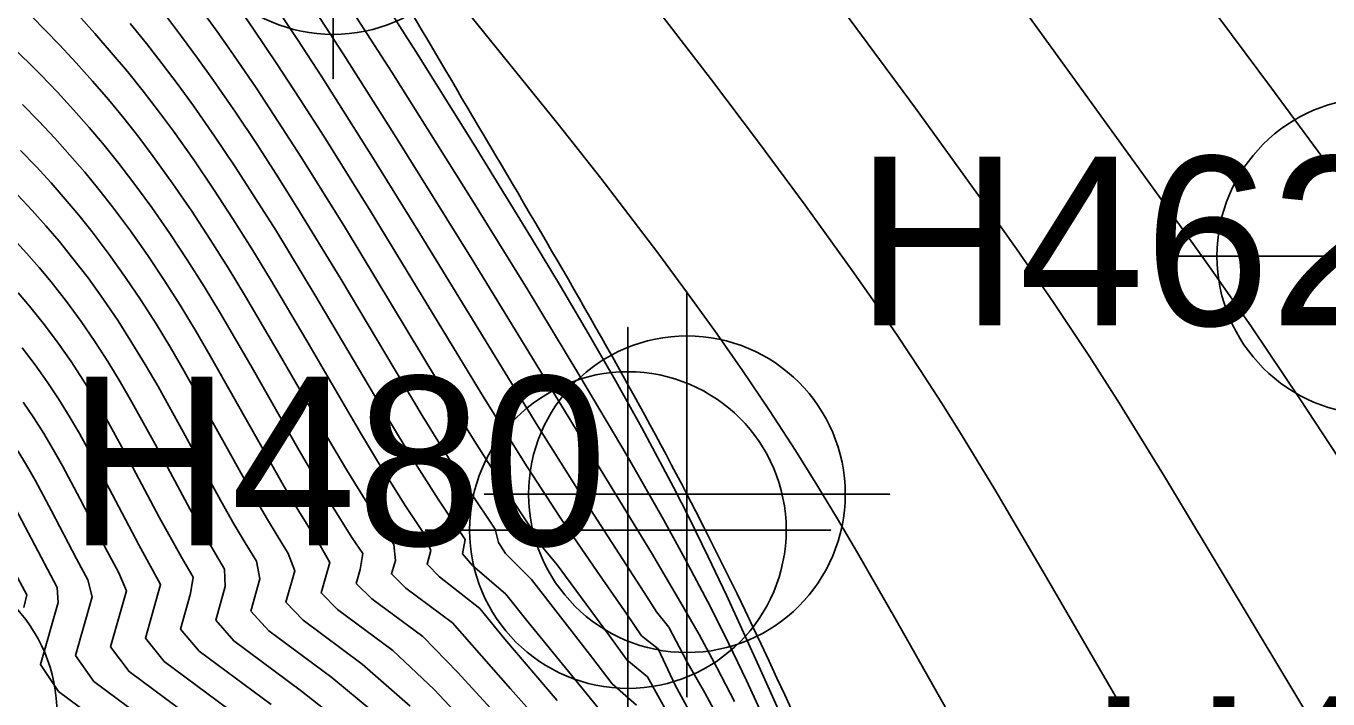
# Model space of a CAD drawing. Extents: x 2602990 to 2605851, y 618069 to 619180.
# Drawn here: x 2604062.27 to 2604081.55, y 618747.89 to 618757.85 of the extents above; entities that cross this region are included whole.
import ezdxf

# ---------------------------------------------------------------- set-up
doc = ezdxf.new("R2010")
doc.units = 0
for name, color, linetype in [('DTM Contours Major', 7, 'Continuous'), ('DTM Contours Minor', 7, 'Continuous'), ('Exist DTM Breakline Underwater', 7, 'Continuous'), ('Exist DTM Regular Point CELL', 7, 'Continuous'), ('Exist DTM Regular Point Cogo Number', 7, 'Continuous'), ('Exist DTM Regular Point Underwater CELL', 7, 'Continuous'), ('Exist DTM Regular Point Underwater Cogo Number', 7, 'Continuous'), ('Exist Structure Major Bridge WW Cogo Point CELL', 7, 'Continuous')]:
    doc.layers.add(name, color=color, linetype=linetype)

# ---------------------------------------------------------------- blocks, each defined once
blk = doc.blocks.new('EXIST DTM REGULAR POINT UNDERWATER')
at = {"layer": 'Exist DTM Regular Point Underwater CELL'}
blk.add_lwpolyline([(0, 0.06), (0, -0.06), (0, 0), (0.06, 0), (-0.06, 0)], dxfattribs=at)
blk.add_circle((0, 0), 0.04688, dxfattribs=at)
blk = doc.blocks.new('EXIST STRUCTURE MAJOR BRIDGE WW COGO POINT')
at = {"layer": 'Exist Structure Major Bridge WW Cogo Point CELL'}
blk.add_lwpolyline([(-0.06, 0), (0.06, 0), (0, 0), (0, 0.06), (0, -0.06)], dxfattribs=at)
blk.add_circle((0, 0), 0.04688, dxfattribs=at)
blk = doc.blocks.new('EXIST DTM REGULAR POINT')
at = {"layer": 'Exist DTM Regular Point CELL'}
blk.add_lwpolyline([(0, 0.06), (0, -0.06), (0, 0), (0.06, 0), (-0.06, 0)], dxfattribs=at)
blk.add_circle((0, 0), 0.04688, dxfattribs=at)

msp = doc.modelspace()

# ---------------------------------------------------------------- linework, layer by layer
at = {"layer": 'DTM Contours Major'}
for points in [[(2604067.219, 618758.766), (2604068.042, 618757.474), (2604068.893, 618756.115), (2604069.755, 618754.711), (2604070.182, 618754), (2604070.599, 618753.293), (2604071.002, 618752.593), (2604071.387, 618751.903), (2604071.857, 618751.023), (2604072.084, 618750.577), (2604072.371, 618749.994), (2604072.642, 618749.422), (2604073.146, 618748.317), (2604073.762, 618746.948)], [(2604062.038, 618757.58), (2604062.492, 618757.13), (2604062.738, 618756.872), (2604062.976, 618756.612), (2604063.207, 618756.35), (2604063.43, 618756.085), (2604063.646, 618755.817), (2604063.855, 618755.546), (2604064.133, 618755.166), (2604064.4, 618754.78), (2604064.658, 618754.389), (2604064.907, 618753.994), (2604065.149, 618753.596), (2604065.62, 618752.788), (2604066.315, 618751.566), (2604066.551, 618751.163), (2604066.792, 618750.762), (2604067.097, 618750.28), (2604067.256, 618750.041), (2604067.22, 618749.804), (2604067.161, 618749.596), (2604067.393, 618749.368), (2604068.148, 618748.81), (2604068.664, 618748.278), (2604069.631, 618747.222)], [(2604062.007, 618749.945), (2604062.284, 618749.428), (2604062.24, 618749.241)]]:
    msp.add_lwpolyline(points, dxfattribs=at)
at = {"layer": 'DTM Contours Minor'}
for points in [[(2604070.623, 618759.389), (2604072.42, 618757.056), (2604073.118, 618756.131), (2604073.808, 618755.198), (2604074.503, 618754.233), (2604074.843, 618753.747), (2604075.178, 618753.258), (2604075.506, 618752.767), (2604075.827, 618752.272), (2604076.094, 618751.848), (2604076.616, 618750.991), (2604077.382, 618749.685), (2604078.37, 618747.979), (2604079.025, 618746.873), (2604079.349, 618746.343), (2604079.592, 618745.956), (2604079.833, 618745.58), (2604080.073, 618745.217), (2604080.312, 618744.865), (2604080.551, 618744.526), (2604080.789, 618744.199), (2604081.244, 618743.602), (2604081.904, 618742.761)], [(2604068.148, 618758.88), (2604070.148, 618756.399), (2604070.78, 618755.598), (2604071.198, 618755.057), (2604071.625, 618754.492), (2604072.049, 618753.918), (2604072.468, 618753.337), (2604072.878, 618752.749), (2604073.278, 618752.158), (2604073.664, 618751.565), (2604073.98, 618751.059), (2604074.286, 618750.554), (2604074.583, 618750.051), (2604075.153, 618749.056), (2604076.27, 618747.081)], [(2604076.539, 618758.796), (2604077.758, 618757.107), (2604079.178, 618755.15), (2604079.818, 618754.252), (2604080.413, 618753.396), (2604081.131, 618752.332), (2604081.927, 618751.12)], [(2604066.229, 618758.573), (2604066.969, 618757.438), (2604067.729, 618756.239), (2604068.875, 618754.394), (2604071.532, 618750.05), (2604071.968, 618749.313), (2604072.235, 618748.842), (2604072.499, 618748.354), (2604072.762, 618747.85)], [(2604074.024, 618758.556), (2604075.441, 618756.634), (2604076.365, 618755.359), (2604076.935, 618754.554), (2604077.482, 618753.758), (2604078.014, 618752.958), (2604078.458, 618752.261), (2604079.127, 618751.179), (2604081.176, 618747.771), (2604081.614, 618747.053)], [(2604079.528, 618758.525), (2604080.709, 618756.929), (2604081.61, 618755.712)], [(2604066.903, 618758.388), (2604067.685, 618757.169), (2604068.888, 618755.256), (2604069.689, 618753.958), (2604070.457, 618752.692), (2604071.17, 618751.486), (2604071.708, 618750.546), (2604072.031, 618749.959), (2604072.409, 618749.24), (2604072.675, 618748.706), (2604072.938, 618748.16), (2604073.196, 618747.602)], [(2604063.042, 618758.017), (2604063.291, 618757.741), (2604063.534, 618757.461), (2604063.772, 618757.177), (2604064.004, 618756.888), (2604064.232, 618756.593), (2604064.455, 618756.293), (2604064.755, 618755.869), (2604065.048, 618755.437), (2604065.335, 618754.996), (2604065.615, 618754.55), (2604065.89, 618754.1), (2604066.428, 618753.189), (2604067.223, 618751.828), (2604067.489, 618751.386), (2604067.896, 618750.736), (2604068.18, 618750.308), (2604068.265, 618750.087), (2604068.21, 618749.884), (2604068.392, 618749.695), (2604068.988, 618749.226), (2604069.362, 618748.774), (2604070.137, 618747.865)], [(2604064.334, 618758.011), (2604064.574, 618757.697), (2604064.812, 618757.375), (2604065.048, 618757.045), (2604065.371, 618756.578), (2604065.691, 618756.097), (2604066.007, 618755.605), (2604066.32, 618755.107), (2604066.935, 618754.098), (2604068.137, 618752.086), (2604068.432, 618751.607), (2604068.847, 618750.953), (2604069.217, 618750.4), (2604069.264, 618750.206), (2604069.369, 618750.039), (2604069.757, 618749.656), (2604070.65, 618748.505), (2604070.949, 618748.113), (2604071.311, 618747.795)], [(2604064.859, 618758.103), (2604065.102, 618757.768), (2604065.344, 618757.423), (2604065.678, 618756.934), (2604066.011, 618756.428), (2604066.343, 618755.911), (2604067, 618754.856), (2604068.596, 618752.215), (2604068.904, 618751.716), (2604069.32, 618751.061), (2604069.656, 618750.554), (2604069.769, 618750.389), (2604069.843, 618750.222), (2604070.135, 618749.873), (2604070.908, 618748.823), (2604071.166, 618748.466), (2604071.471, 618748.213), (2604071.731, 618747.753)], [(2604065.391, 618758.163), (2604065.64, 618757.804), (2604065.984, 618757.291), (2604066.331, 618756.762), (2604066.678, 618756.219), (2604067.371, 618755.11), (2604069.056, 618752.343), (2604069.69, 618751.325), (2604070.19, 618750.559), (2604070.728, 618749.775), (2604071.167, 618749.143), (2604071.386, 618748.821), (2604071.628, 618748.63), (2604071.881, 618748.09), (2604072.144, 618747.614)], [(2604065.935, 618758.186), (2604066.29, 618757.652), (2604066.65, 618757.098), (2604067.378, 618755.951), (2604068.103, 618754.781), (2604069.85, 618751.927), (2604070.52, 618750.861), (2604071.425, 618749.466), (2604071.607, 618749.18), (2604071.786, 618748.95), (2604072.055, 618748.441), (2604072.321, 618747.977), (2604072.585, 618747.496)], [(2604062.35, 618757.999), (2604062.767, 618757.572), (2604063.015, 618757.305), (2604063.256, 618757.035), (2604063.491, 618756.762), (2604063.718, 618756.485), (2604063.94, 618756.204), (2604064.156, 618755.918), (2604064.445, 618755.517), (2604064.725, 618755.108), (2604064.997, 618754.692), (2604065.262, 618754.272), (2604065.52, 618753.848), (2604066.024, 618752.989), (2604066.768, 618751.698), (2604067.019, 618751.275), (2604067.419, 618750.628), (2604067.719, 618750.174), (2604067.742, 618749.94), (2604067.682, 618749.738), (2604067.894, 618749.53), (2604068.587, 618749.015), (2604069.445, 618748.037), (2604069.883, 618747.544)], [(2604063.813, 618757.889), (2604064.053, 618757.593), (2604064.289, 618757.291), (2604064.522, 618756.983), (2604064.752, 618756.668), (2604065.064, 618756.223), (2604065.37, 618755.766), (2604065.671, 618755.3), (2604065.968, 618754.828), (2604066.547, 618753.873), (2604067.68, 618751.958), (2604067.96, 618751.497), (2604068.372, 618750.844), (2604068.638, 618750.445), (2604068.774, 618750.248), (2604068.732, 618750.038), (2604068.883, 618749.864), (2604069.374, 618749.441), (2604069.708, 618749.024), (2604070.393, 618748.186), (2604070.735, 618747.759)], [(2604062.219, 618756.691), (2604062.462, 618756.442), (2604062.696, 618756.192), (2604062.922, 618755.941), (2604063.14, 618755.688), (2604063.35, 618755.433), (2604063.552, 618755.176), (2604063.819, 618754.817), (2604064.073, 618754.454), (2604064.317, 618754.087), (2604064.552, 618753.717), (2604064.778, 618753.344), (2604064.999, 618752.969), (2604065.864, 618751.433), (2604066.084, 618751.049), (2604066.311, 618750.666), (2604066.626, 618750.161), (2604066.768, 618749.908), (2604066.639, 618749.458), (2604066.884, 618749.21), (2604067.7, 618748.607), (2604068.313, 618748.03), (2604068.842, 618747.465)], [(2604062.192, 618756.009), (2604062.422, 618755.77), (2604062.642, 618755.53), (2604062.853, 618755.29), (2604063.055, 618755.049), (2604063.249, 618754.806), (2604063.504, 618754.469), (2604063.746, 618754.129), (2604063.976, 618753.786), (2604064.196, 618753.44), (2604064.408, 618753.092), (2604064.612, 618752.741), (2604065.014, 618752.024), (2604065.619, 618750.935), (2604065.832, 618750.569), (2604065.99, 618750.306), (2604066.154, 618750.043), (2604066.253, 618749.783), (2604066.12, 618749.321), (2604066.375, 618749.053), (2604067.249, 618748.405), (2604067.961, 618747.782)], [(2604062.15, 618755.345), (2604062.362, 618755.118), (2604062.566, 618754.891), (2604062.76, 618754.664), (2604062.946, 618754.436), (2604063.189, 618754.121), (2604063.417, 618753.804), (2604063.634, 618753.484), (2604063.839, 618753.163), (2604064.036, 618752.839), (2604064.226, 618752.513), (2604064.597, 618751.844), (2604065.157, 618750.819), (2604065.354, 618750.472), (2604065.514, 618750.2), (2604065.682, 618749.926), (2604065.735, 618749.666), (2604065.601, 618749.187), (2604065.864, 618748.898), (2604066.799, 618748.204), (2604067.609, 618747.535)], [(2604062.085, 618754.701), (2604062.28, 618754.489), (2604062.466, 618754.277), (2604062.642, 618754.064), (2604062.872, 618753.771), (2604063.087, 618753.477), (2604063.289, 618753.182), (2604063.481, 618752.884), (2604063.663, 618752.585), (2604063.839, 618752.283), (2604064.181, 618751.662), (2604064.696, 618750.703), (2604064.878, 618750.375), (2604065.04, 618750.094), (2604065.211, 618749.81), (2604065.221, 618749.555), (2604065.081, 618749.054), (2604065.349, 618748.746), (2604066.351, 618748.004), (2604067.257, 618747.288)], [(2604062.154, 618753.902), (2604062.323, 618753.703), (2604062.543, 618753.429), (2604062.747, 618753.156), (2604062.938, 618752.882), (2604063.118, 618752.607), (2604063.289, 618752.33), (2604063.452, 618752.051), (2604063.767, 618751.475), (2604064.241, 618750.581), (2604064.571, 618749.985), (2604064.745, 618749.691), (2604064.708, 618749.447), (2604064.559, 618748.922), (2604064.835, 618748.593), (2604065.9, 618747.804)], [(2604062.214, 618753.088), (2604062.406, 618752.835), (2604062.586, 618752.582), (2604062.754, 618752.329), (2604062.912, 618752.074), (2604063.063, 618751.817), (2604063.354, 618751.287), (2604063.941, 618750.171), (2604064.264, 618749.58), (2604064.039, 618748.79), (2604064.318, 618748.442), (2604066.536, 618746.796)], [(2604062.228, 618752.284), (2604062.385, 618752.051), (2604062.533, 618751.818), (2604062.673, 618751.582), (2604062.809, 618751.341), (2604063.072, 618750.846), (2604063.478, 618750.066), (2604063.642, 618749.764), (2604063.757, 618749.487), (2604063.522, 618748.659), (2604063.798, 618748.293), (2604066.144, 618746.553)], [(2604062.149, 618751.562), (2604062.28, 618751.347), (2604062.406, 618751.126), (2604062.648, 618750.675), (2604063.019, 618749.96), (2604063.184, 618749.652), (2604063.251, 618749.4), (2604063.003, 618748.529), (2604063.276, 618748.145), (2604065.747, 618746.312)], [(2604062.114, 618750.708), (2604062.731, 618749.54), (2604062.745, 618749.318), (2604062.484, 618748.4), (2604062.752, 618748), (2604066.543, 618745.186)]]:
    msp.add_lwpolyline(points, dxfattribs=at)
at = {"layer": 'Exist DTM Breakline Underwater'}
msp.add_spline([(2604035.635, 618783.826), (2604046.922, 618788.857), (2604054.404, 618776.065), (2604063.935, 618764.917), (2604066.818, 618760.072), (2604072.056, 618750.919), (2604075.519, 618742.925), (2604078.512, 618734.835), (2604080.138, 618728.889), (2604076.945, 618726.238), (2604077.07, 618715.964)], degree=3, dxfattribs=at)
at = {"layer": 'Exist DTM Regular Point Underwater CELL'}
msp.add_lwpolyline([(2604082.247, 618757.444), (2604082.247, 618751.444), (2604082.247, 618754.444), (2604085.247, 618754.444), (2604079.247, 618754.444)], dxfattribs=at)
msp.add_circle((2604082.247, 618754.444), 2.344, dxfattribs=at)

# ---------------------------------------------------------------- block references
at = {"layer": 'Exist DTM Regular Point CELL', "xscale": 50, "yscale": 50}
msp.add_blockref('EXIST DTM REGULAR POINT', (2604060.388, 618747.662), dxfattribs=at)
at = {"layer": 'Exist DTM Regular Point Underwater CELL', "xscale": 50, "yscale": 50}
for p in [(2604066.818, 618760.072), (2604066.818, 618760.072), (2604072.056, 618750.919), (2604072.056, 618750.919)]:
    msp.add_blockref('EXIST DTM REGULAR POINT UNDERWATER', p, dxfattribs=at)
at = {"layer": 'Exist Structure Major Bridge WW Cogo Point CELL', "xscale": 50, "yscale": 50}
msp.add_blockref('EXIST STRUCTURE MAJOR BRIDGE WW COGO POINT', (2604071.182, 618750.388), dxfattribs=at)

# ---------------------------------------------------------------- texts
at = {"layer": 'Exist DTM Regular Point Cogo Number'}
msp.add_text('H480', height=2.5, dxfattribs=at).set_placement((2604062.888, 618750.162))
at = {"layer": 'Exist DTM Regular Point Underwater Cogo Number'}
for s, p in [('H462', (2604074.556, 618753.419)), ('H461', (2604078.019, 618745.425))]:
    msp.add_text(s, height=2.5, dxfattribs=at).set_placement(p)

doc.saveas('drawing.dxf')
